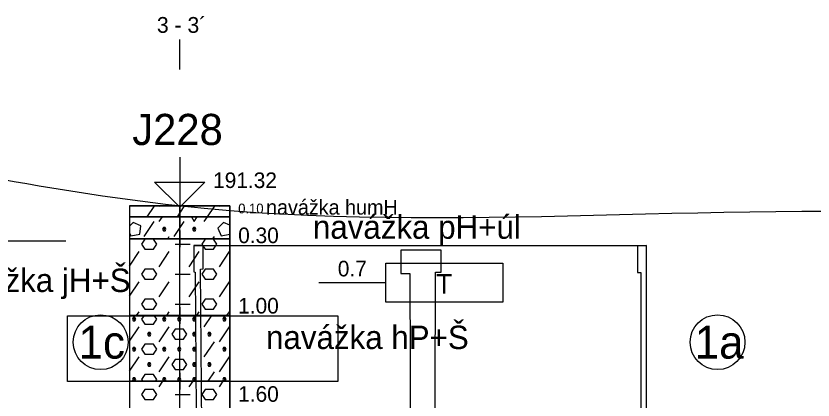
# Model space of a CAD drawing. Extents: x 3042 to 4120, y 576 to 2694.
# Drawn here: x 3417.6 to 3453.93, y 631.57 to 649.1 of the extents above; entities that cross this region are included whole.
import ezdxf

# ---------------------------------------------------------------- set-up
doc = ezdxf.new("R2010")
doc.units = 0
for name, color, linetype in [('15', 7, 'Continuous'), ('16', 7, 'Continuous'), ('17', 7, 'Continuous'), ('18', 7, 'Continuous'), ('22', 7, 'Continuous'), ('51', 7, 'Continuous'), ('52', 7, 'Continuous'), ('53', 7, 'Continuous'), ('56', 7, 'Continuous'), ('62', 7, 'Continuous'), ('nádrže', 7, 'Continuous'), ('pomocna', 7, 'Continuous'), ('rozhraní', 7, 'Continuous')]:
    doc.layers.add(name, color=color, linetype=linetype)

msp = doc.modelspace()

# ---------------------------------------------------------------- linework, layer by layer
at = {"layer": '15'}
msp.add_lwpolyline([(3425.062, 642.649), (3425.062, 640.363), (3423.919, 641.506), (3426.205, 641.506), (3425.062, 640.363)], dxfattribs=at)
at = {"layer": '18'}
msp.add_line((3425.062, 583.826), (3425.062, 640.427), dxfattribs=at)
at = {"layer": '22'}
msp.add_lwpolyline([(3425.062, 646.649), (3425.062, 646.649), (3425.062, 648.018)], dxfattribs=at)
at = {"layer": '51'}
for p, q in [((3423.586, 639.926), (3423.9, 640.397)), ((3424.129, 640.397), (3424.148, 640.427)), ((3424.958, 639.927), (3425.272, 640.397)), ((3425.5, 640.397), (3425.52, 640.427)), ((3426.329, 639.927), (3426.643, 640.397)), ((3426.872, 640.397), (3426.891, 640.427)), ((3424.129, 639.712), (3424.272, 639.927)), ((3426.186, 639.712), (3426.329, 639.927)), ((3423.443, 639.026), (3423.9, 639.712)), ((3424.815, 639.026), (3425.272, 639.712)), ((3424.52, 638.927), (3424.586, 639.026)), ((3426.577, 638.927), (3426.643, 639.026)), ((3424.853, 638.683), (3425.539, 638.683)), ((3422.776, 637.682), (3423.214, 638.34)), ((3424.129, 637.654), (3424.586, 638.34)), ((3425.5, 637.654), (3425.958, 638.34)), ((3426.872, 637.654), (3427.329, 638.34)), ((3424.853, 637.311), (3425.539, 637.311)), ((3422.776, 636.31), (3423.214, 636.968)), ((3424.129, 636.283), (3424.586, 636.968)), ((3425.5, 636.283), (3425.958, 636.968)), ((3426.872, 636.283), (3427.329, 636.968)), ((3424.853, 635.94), (3425.539, 635.94)), ((3423.101, 635.427), (3423.214, 635.597)), ((3424.472, 635.427), (3424.586, 635.597)), ((3425.844, 635.427), (3425.958, 635.597)), ((3427.216, 635.427), (3427.329, 635.597)), ((3426.186, 634.911), (3426.53, 635.427)), ((3422.776, 634.253), (3423.214, 634.911)), ((3424.129, 634.225), (3424.586, 634.911)), ((3426.872, 634.225), (3427.329, 634.911)), ((3426.186, 633.539), (3426.643, 634.225)), ((3422.776, 632.881), (3423.214, 633.539)), ((3424.129, 632.854), (3424.586, 633.539)), ((3426.872, 632.854), (3427.329, 633.539)), ((3426.359, 632.427), (3426.643, 632.854)), ((3424.129, 632.168), (3424.301, 632.427)), ((3425.5, 632.168), (3425.673, 632.427)), ((3426.872, 632.168), (3427.044, 632.427)), ((3424.853, 631.825), (3425.539, 631.825))]:
    msp.add_line(p, q, dxfattribs=at)
for points in [[(3422.776, 639.927), (3427.348, 639.927), (3427.348, 640.427), (3422.776, 640.427)], [(3422.776, 638.927), (3427.348, 638.927), (3427.348, 639.927), (3422.776, 639.927)], [(3422.776, 635.427), (3427.348, 635.427), (3427.348, 638.927), (3422.776, 638.927)], [(3422.776, 632.427), (3427.348, 632.427), (3427.348, 635.427), (3422.776, 635.427)], [(3422.776, 627.927), (3427.348, 627.927), (3427.348, 632.427), (3422.776, 632.427)]]:
    msp.add_lwpolyline(points, close=True, dxfattribs=at)
for points in [[(3425.6, 639.927), (3425.729, 639.712), (3425.858, 639.927)], [(3422.776, 639.194), (3422.833, 639.064), (3423.253, 639.14), (3423.291, 639.521), (3422.948, 639.674), (3422.776, 639.502)], [(3424.319, 639.445), (3424.281, 639.369), (3424.319, 639.293), (3424.396, 639.293), (3424.434, 639.369), (3424.396, 639.445), (3424.319, 639.445), (3424.396, 639.293)], [(3425.691, 639.445), (3425.653, 639.369), (3425.691, 639.293), (3425.767, 639.293), (3425.805, 639.369), (3425.767, 639.445), (3425.691, 639.445), (3425.767, 639.293)], [(3427.348, 639.547), (3427.063, 639.674), (3426.796, 639.407)], [(3426.796, 639.407), (3426.948, 639.064), (3427.348, 639.137)], [(3423.481, 638.454), (3423.862, 638.454), (3424.015, 638.683), (3423.862, 638.912), (3423.481, 638.912), (3423.329, 638.683), (3423.481, 638.454)], [(3426.224, 638.454), (3426.605, 638.454), (3426.758, 638.683), (3426.605, 638.912), (3426.224, 638.912), (3426.072, 638.683), (3426.224, 638.454)], [(3423.481, 637.083), (3423.862, 637.083), (3424.015, 637.311), (3423.862, 637.54), (3423.481, 637.54), (3423.329, 637.311), (3423.481, 637.083)], [(3426.224, 637.083), (3426.605, 637.083), (3426.758, 637.311), (3426.605, 637.54), (3426.224, 637.54), (3426.072, 637.311), (3426.224, 637.083)], [(3423.481, 635.711), (3423.862, 635.711), (3424.015, 635.94), (3423.862, 636.168), (3423.481, 636.168), (3423.329, 635.94), (3423.481, 635.711)], [(3426.224, 635.711), (3426.605, 635.711), (3426.758, 635.94), (3426.605, 636.168), (3426.224, 636.168), (3426.072, 635.94), (3426.224, 635.711)], [(3422.948, 635.33), (3422.91, 635.254), (3422.948, 635.178), (3423.024, 635.178), (3423.062, 635.254), (3423.024, 635.33), (3422.948, 635.33), (3423.024, 635.178)], [(3423.444, 635.427), (3423.329, 635.254), (3423.481, 635.025)], [(3423.481, 635.025), (3423.862, 635.025), (3424.015, 635.254), (3423.9, 635.427)], [(3424.319, 635.33), (3424.281, 635.254), (3424.319, 635.178), (3424.396, 635.178), (3424.434, 635.254), (3424.396, 635.33), (3424.319, 635.33), (3424.396, 635.178)], [(3425.005, 635.33), (3424.967, 635.254), (3425.005, 635.178), (3425.081, 635.178), (3425.119, 635.254), (3425.081, 635.33), (3425.005, 635.33), (3425.081, 635.178)], [(3425.691, 635.33), (3425.653, 635.254), (3425.691, 635.178), (3425.767, 635.178), (3425.805, 635.254), (3425.767, 635.33), (3425.691, 635.33), (3425.767, 635.178)], [(3427.063, 635.33), (3427.024, 635.254), (3427.063, 635.178), (3427.139, 635.178), (3427.177, 635.254), (3427.139, 635.33), (3427.063, 635.33), (3427.139, 635.178)], [(3424.853, 634.34), (3425.234, 634.34), (3425.386, 634.568), (3425.234, 634.797), (3424.853, 634.797), (3424.7, 634.568), (3424.853, 634.34)], [(3423.634, 634.644), (3423.595, 634.568), (3423.634, 634.492), (3423.71, 634.492), (3423.748, 634.568), (3423.71, 634.644), (3423.634, 634.644), (3423.71, 634.492)], [(3425.691, 634.644), (3425.653, 634.568), (3425.691, 634.492), (3425.767, 634.492), (3425.805, 634.568), (3425.767, 634.644), (3425.691, 634.644), (3425.767, 634.492)], [(3426.377, 634.644), (3426.339, 634.568), (3426.377, 634.492), (3426.453, 634.492), (3426.491, 634.568), (3426.453, 634.644), (3426.377, 634.644), (3426.453, 634.492)], [(3423.481, 633.654), (3423.862, 633.654), (3424.015, 633.882), (3423.862, 634.111), (3423.481, 634.111), (3423.329, 633.882), (3423.481, 633.654)], [(3422.948, 633.959), (3422.91, 633.882), (3422.948, 633.806), (3423.024, 633.806), (3423.062, 633.882), (3423.024, 633.959), (3422.948, 633.959), (3423.024, 633.806)], [(3424.319, 633.959), (3424.281, 633.882), (3424.319, 633.806), (3424.396, 633.806), (3424.434, 633.882), (3424.396, 633.959), (3424.319, 633.959), (3424.396, 633.806)], [(3425.005, 633.959), (3424.967, 633.882), (3425.005, 633.806), (3425.081, 633.806), (3425.119, 633.882), (3425.081, 633.959), (3425.005, 633.959), (3425.081, 633.806)], [(3425.691, 633.959), (3425.653, 633.882), (3425.691, 633.806), (3425.767, 633.806), (3425.805, 633.882), (3425.767, 633.959), (3425.691, 633.959), (3425.767, 633.806)], [(3427.063, 633.959), (3427.024, 633.882), (3427.063, 633.806), (3427.139, 633.806), (3427.177, 633.882), (3427.139, 633.959), (3427.063, 633.959), (3427.139, 633.806)], [(3423.634, 633.273), (3423.595, 633.197), (3423.634, 633.12), (3423.71, 633.12), (3423.748, 633.197), (3423.71, 633.273), (3423.634, 633.273), (3423.71, 633.12)], [(3424.853, 632.968), (3425.234, 632.968), (3425.386, 633.197), (3425.234, 633.425), (3424.853, 633.425), (3424.7, 633.197), (3424.853, 632.968)], [(3425.691, 633.273), (3425.653, 633.197), (3425.691, 633.12), (3425.767, 633.12), (3425.805, 633.197), (3425.767, 633.273), (3425.691, 633.273), (3425.767, 633.12)], [(3426.377, 633.273), (3426.339, 633.197), (3426.377, 633.12), (3426.453, 633.12), (3426.491, 633.197), (3426.453, 633.273), (3426.377, 633.273), (3426.453, 633.12)], [(3422.948, 632.587), (3422.91, 632.511), (3422.948, 632.435), (3423.024, 632.435), (3423.062, 632.511), (3423.024, 632.587), (3422.948, 632.587), (3423.024, 632.435)], [(3423.958, 632.427), (3424.015, 632.511), (3423.862, 632.739), (3423.481, 632.739), (3423.329, 632.511), (3423.385, 632.427)], [(3424.319, 632.587), (3424.281, 632.511), (3424.319, 632.435), (3424.396, 632.435), (3424.434, 632.511), (3424.396, 632.587), (3424.319, 632.587), (3424.396, 632.435)], [(3425.005, 632.587), (3424.967, 632.511), (3425.005, 632.435), (3425.081, 632.435), (3425.119, 632.511), (3425.081, 632.587), (3425.005, 632.587), (3425.081, 632.435)], [(3425.691, 632.587), (3425.653, 632.511), (3425.691, 632.435), (3425.767, 632.435), (3425.805, 632.511), (3425.767, 632.587), (3425.691, 632.587), (3425.767, 632.435)], [(3427.063, 632.587), (3427.024, 632.511), (3427.063, 632.435), (3427.139, 632.435), (3427.177, 632.511), (3427.139, 632.587), (3427.063, 632.587), (3427.139, 632.435)], [(3423.481, 631.596), (3423.862, 631.596), (3424.015, 631.825), (3423.862, 632.054), (3423.481, 632.054), (3423.329, 631.825), (3423.481, 631.596)], [(3426.224, 631.596), (3426.605, 631.596), (3426.758, 631.825), (3426.605, 632.054), (3426.224, 632.054), (3426.072, 631.825), (3426.224, 631.596)]]:
    msp.add_lwpolyline(points, dxfattribs=at)
at = {"layer": '53'}
for p, q in [((3422.776, 640.427), (3427.348, 640.427)), ((3422.776, 640.427), (3422.776, 595.427)), ((3427.348, 640.427), (3427.348, 595.427)), ((3422.776, 639.927), (3427.348, 639.927)), ((3422.776, 638.927), (3427.348, 638.927)), ((3422.776, 635.427), (3427.348, 635.427)), ((3422.776, 632.427), (3427.348, 632.427))]:
    msp.add_line(p, q, dxfattribs=at)
at = {"layer": '56'}
for p, q in [((3425.062, 640.808), (3425.062, 640.046)), ((3424.681, 640.427), (3425.443, 640.427)), ((3425.062, 640.308), (3425.062, 639.546)), ((3424.681, 639.927), (3425.443, 639.927)), ((3425.062, 639.308), (3425.062, 638.546)), ((3424.681, 638.927), (3425.443, 638.927)), ((3425.062, 635.808), (3425.062, 635.046)), ((3424.681, 635.427), (3425.443, 635.427)), ((3425.062, 632.808), (3425.062, 632.046)), ((3424.681, 632.427), (3425.443, 632.427))]:
    msp.add_line(p, q, dxfattribs=at)
at = {"layer": '62'}
msp.add_line((3431.412, 636.927), (3434.46, 636.927), dxfattribs=at)
msp.add_lwpolyline([(3439.794, 636.038), (3434.46, 636.038), (3434.46, 637.816), (3439.794, 637.816), (3439.794, 636.038)], dxfattribs=at)
at = {"layer": 'nádrže'}
msp.add_line((3425.713, 638.618), (3446.333, 638.618), dxfattribs=at)
for points in [[(3426.116, 624.972), (3426.014, 637.537), (3426.138, 637.562), (3426.133, 638.618), (3425.713, 638.618), (3425.703, 637.412), (3425.769, 637.398)], [(3436.673, 620.299), (3436.717, 637.397), (3436.988, 637.398), (3436.984, 638.411), (3435.14, 638.411), (3435.143, 637.336), (3435.549, 637.336), (3435.608, 620.507)], [(3446.351, 622.346), (3446.333, 638.618), (3445.933, 638.607), (3445.934, 637.385), (3446.088, 637.389), (3446.102, 624.837)], [(3425.769, 637.398), (3425.874, 622.496)]]:
    msp.add_lwpolyline(points, dxfattribs=at)
at = {"layer": 'pomocna'}
msp.add_line((3235.242, 638.826), (3419.871, 638.826), dxfattribs=at)
at = {"layer": 'rozhraní'}
msp.add_lwpolyline([(3419.954, 635.405), (3432.275, 635.405), (3432.275, 632.414), (3419.954, 632.414)], close=True, dxfattribs=at)
for centre in [(3421.461, 634.208), (3449.578, 634.208)]:
    msp.add_circle(centre, 1.25, dxfattribs=at)
for points in [[(3531.382, 641.076), (3525.329, 639.479), (3513.548, 639.076), (3477.172, 638.426), (3462.905, 639.877), (3424.998, 640.427), (3415.792, 641.826)], [(3366.07, 632.426), (3380.31, 632.276), (3404.852, 632.776), (3407.344, 632.776), (3407.507, 632.776), (3419.099, 628.195)]]:
    msp.add_spline(points, degree=3, dxfattribs=at)

# ---------------------------------------------------------------- texts
at = {"layer": '16'}
msp.add_text('J228', height=1.4224, dxfattribs=at).set_placement((3422.903, 643.205))
at = {"layer": '17'}
msp.add_text('191.32', height=0.7112, dxfattribs=at).set_placement((3426.586, 641.244))
at = {"layer": '22'}
msp.add_text('3 - 3´', height=0.72, dxfattribs=at).set_placement((3424.026, 648.327))
at = {"layer": '52'}
for s, height, p in [('0.10', 0.4445, (3427.729, 640.088)), ('navážka humH', 0.6731, (3428.999, 640.03)), ('navážka pH+úl', 1.0668, (3431.135, 638.928)), ('0.30', 0.7112, (3427.729, 638.728)), ('navážka jH+Š', 1.0668, (3413.984, 636.498)), ('1.00', 0.7112, (3427.729, 635.516)), ('navážka hP+Š', 1.0668, (3428.999, 633.895)), ('1.60', 0.7112, (3427.729, 631.489))]:
    msp.add_text(s, height=height, dxfattribs=at).set_placement(p)
at = {"layer": '62'}
for s, height, p in [('0.7', 0.7112, (3432.269, 637.211)), ('T', 0.889, (3436.756, 636.425))]:
    msp.add_text(s, height=height, dxfattribs=at).set_placement(p)
at = {"layer": 'rozhraní'}
for s, p in [('1c', (3420.451, 633.458)), ('1a', (3448.534, 633.458))]:
    msp.add_text(s, height=1.5, dxfattribs=at).set_placement(p)

doc.saveas('drawing.dxf')
